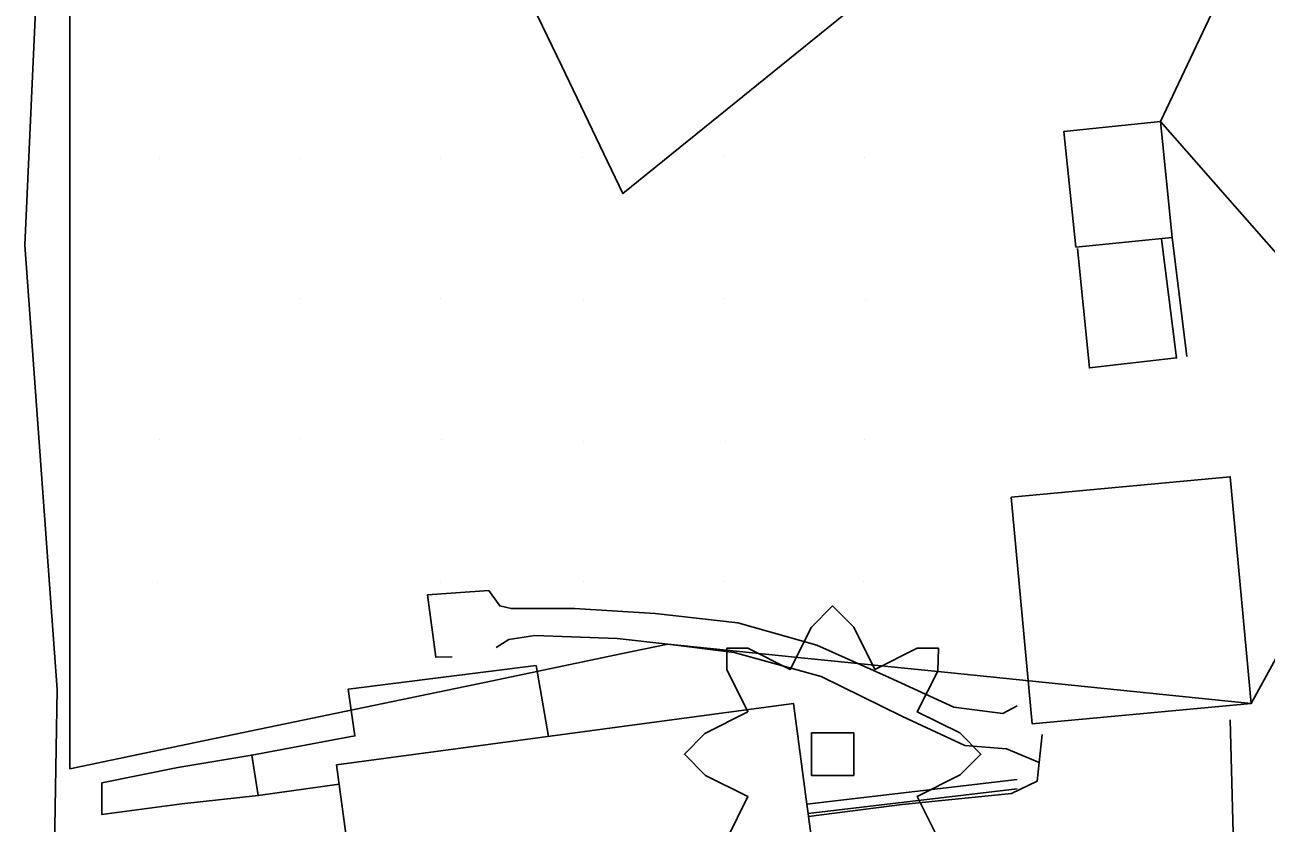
# Model space of a CAD drawing. Extents: x 1602514 to 1609837, y 863887 to 871157.
# Drawn here: x 1606489.6 to 1606621.5, y 866840.3 to 866925.1 of the extents above; entities that cross this region are included whole.
import ezdxf

# ---------------------------------------------------------------- set-up
doc = ezdxf.new("R2010")
doc.units = 0
for name, color, linetype in [('Environmental-New trees', 7, 'Continuous'), ('Survey-Buildings', 7, 'Continuous'), ('Survey-Entrances', 7, 'Continuous'), ('Survey-Misc paved surface', 7, 'Continuous'), ('Survey-Ridge Lines', 7, 'Continuous'), ('Survey-Sidewalks', 7, 'Continuous'), ('Survey-Spot dirt', 7, 'Continuous'), ('Survey-Vegetation trees', 7, 'Continuous'), ('Survey-Walls', 7, 'Continuous'), ('USER-Stair wood', 7, 'Continuous')]:
    doc.layers.add(name, color=color, linetype=linetype)

msp = doc.modelspace()

# ---------------------------------------------------------------- linework, layer by layer
at = {"layer": 'Environmental-New trees'}
msp.add_lwpolyline([(1606564.18, 866838.6), (1606566.43, 866843.1), (1606561.93, 866845.35), (1606559.68, 866847.6), (1606561.87, 866849.8), (1606566.43, 866852.11), (1606564.18, 866856.61), (1606564.18, 866858.86), (1606566.43, 866858.86), (1606570.93, 866856.61), (1606573.18, 866861.11), (1606575.43, 866863.36), (1606577.68, 866861.11), (1606579.93, 866856.61), (1606584.43, 866858.86), (1606586.68, 866858.86), (1606586.6, 866856.43), (1606584.43, 866852.11), (1606588.93, 866849.86), (1606591.18, 866847.6), (1606588.99, 866845.41), (1606584.43, 866843.1), (1606586.68, 866838.6)], dxfattribs=at)
msp.add_lwpolyline([(1606564.18, 866838.6), (1606566.43, 866843.1), (1606561.93, 866845.35), (1606559.68, 866847.6), (1606561.87, 866849.8), (1606566.43, 866852.11), (1606564.18, 866856.61), (1606564.18, 866858.86), (1606566.43, 866858.86), (1606570.93, 866856.61), (1606573.18, 866861.11), (1606575.43, 866863.36), (1606577.68, 866861.11), (1606579.93, 866856.61), (1606584.43, 866858.86), (1606586.68, 866858.86), (1606586.6, 866856.43), (1606584.43, 866852.11), (1606588.93, 866849.86), (1606591.18, 866847.6), (1606588.99, 866845.41), (1606584.43, 866843.1), (1606586.68, 866838.6)], dxfattribs=at)
msp.add_lwpolyline([(1606573.18, 866849.86), (1606577.68, 866849.86), (1606577.68, 866845.35), (1606573.18, 866845.35)], close=True, dxfattribs=at)
msp.add_lwpolyline([(1606573.18, 866849.86), (1606577.68, 866849.86), (1606577.68, 866845.35), (1606573.18, 866845.35)], close=True, dxfattribs=at)
at = {"layer": 'Survey-Buildings'}
for points in [[(1606601.26, 866901.43), (1606600, 866913.74), (1606610.25, 866914.79), (1606611.51, 866902.48), (1606611.51, 866902.48), (1606601.26, 866901.43)], [(1606601.26, 866901.43), (1606600, 866913.74), (1606610.25, 866914.79), (1606611.51, 866902.48), (1606611.51, 866902.48), (1606601.26, 866901.43)], [(1606594.4, 866874.9), (1606596.64, 866850.83), (1606619.91, 866853), (1606617.67, 866877.07), (1606594.4, 866874.9)], [(1606594.4, 866874.9), (1606596.64, 866850.83), (1606619.91, 866853), (1606617.67, 866877.07), (1606594.4, 866874.9)], [(1606522.73, 866846.47), (1606571.27, 866853), (1606572.7, 866842.31), (1606572.83, 866841.32), (1606572.87, 866840.98), (1606574.82, 866826.69), (1606575.01, 866825.19), (1606575.11, 866824.44), (1606575.32, 866822.92), (1606562.61, 866821.21), (1606562.73, 866820.36), (1606534.83, 866816.6), (1606534.72, 866817.46), (1606526.78, 866816.39), (1606522.73, 866846.47)], [(1606522.73, 866846.47), (1606571.27, 866853), (1606572.7, 866842.31), (1606572.83, 866841.32), (1606572.87, 866840.98), (1606574.82, 866826.69), (1606575.01, 866825.19), (1606575.11, 866824.44), (1606575.32, 866822.92), (1606562.61, 866821.21), (1606562.73, 866820.36), (1606534.83, 866816.6), (1606534.72, 866817.46), (1606526.78, 866816.39), (1606522.73, 866846.47)]]:
    msp.add_lwpolyline(points, dxfattribs=at)
at = {"layer": 'Survey-Entrances'}
for points in [[(1606489.61, 866901.67), (1606491.38, 866940.67), (1606493.5, 866989.86), (1606492.5, 867015.72), (1606490.65, 867029.71), (1606494.28, 867045.76), (1606504.2, 867058.76), (1606512.41, 867069.52), (1606530.05, 867082.64), (1606547.65, 867095.7), (1606562.81, 867110.84), (1606575.73, 867126.82), (1606587.76, 867146.76), (1606597.91, 867167.88), (1606614.2, 867185.95)], [(1606489.61, 866901.67), (1606491.38, 866940.67), (1606493.5, 866989.86), (1606492.5, 867015.72), (1606490.65, 867029.71), (1606494.28, 867045.76), (1606504.2, 867058.76), (1606512.41, 867069.52), (1606530.05, 867082.64), (1606547.65, 867095.7), (1606562.81, 867110.84), (1606575.73, 867126.82), (1606587.76, 867146.76), (1606597.91, 867167.88), (1606614.2, 867185.95)], [(1606489.61, 866901.67), (1606493.03, 866854.48), (1606492.36, 866814.81), (1606491.5, 866757.62), (1606492.05, 866737.64), (1606503.37, 866731.6)], [(1606489.61, 866901.67), (1606493.03, 866854.48), (1606492.36, 866814.81), (1606491.5, 866757.62), (1606492.05, 866737.64), (1606503.37, 866731.6)], [(1606626.63, 866752.32), (1606621.86, 866763.53), (1606619.31, 866772.54), (1606617.76, 866790.84), (1606618.46, 866821.84), (1606617.67, 866851.25)], [(1606626.63, 866752.32), (1606621.86, 866763.53), (1606619.31, 866772.54), (1606617.76, 866790.84), (1606618.46, 866821.84), (1606617.67, 866851.25)], [(1606597.69, 866849.71), (1606597.18, 866844.76), (1606594.42, 866843.44), (1606582.82, 866842.28), (1606572.87, 866840.98)], [(1606597.69, 866849.71), (1606597.18, 866844.76), (1606594.42, 866843.44), (1606582.82, 866842.28), (1606572.87, 866840.98)]]:
    msp.add_lwpolyline(points, dxfattribs=at)
at = {"layer": 'Survey-Misc paved surface'}
msp.add_lwpolyline([(1606601.46, 866901.32), (1606602.71, 866888.63), (1606611.98, 866889.68), (1606610.37, 866902.29)], dxfattribs=at)
msp.add_lwpolyline([(1606601.46, 866901.32), (1606602.71, 866888.63), (1606611.98, 866889.68), (1606610.37, 866902.29)], dxfattribs=at)
at = {"layer": 'Survey-Ridge Lines'}
msp.add_lwpolyline([(1606611.5, 866902.46), (1606612.25, 866896.44), (1606613.05, 866889.83)], dxfattribs=at)
msp.add_lwpolyline([(1606611.5, 866902.46), (1606612.25, 866896.44), (1606613.05, 866889.83)], dxfattribs=at)
at = {"layer": 'Survey-Sidewalks'}
for points in [[(1606595.05, 866852.73), (1606593.53, 866851.92), (1606588.3, 866852.61), (1606581.44, 866855.75), (1606573.77, 866859.18), (1606565.35, 866861.56), (1606556.57, 866862.55), (1606548.02, 866863.07), (1606541.28, 866863.07), (1606540.06, 866863.36), (1606538.9, 866864.99), (1606532.39, 866864.53), (1606533.26, 866857.9), (1606535.01, 866857.96)], [(1606595.05, 866852.73), (1606593.53, 866851.92), (1606588.3, 866852.61), (1606581.44, 866855.75), (1606573.77, 866859.18), (1606565.35, 866861.56), (1606556.57, 866862.55), (1606548.02, 866863.07), (1606541.28, 866863.07), (1606540.06, 866863.36), (1606538.9, 866864.99), (1606532.39, 866864.53), (1606533.26, 866857.9), (1606535.01, 866857.96)], [(1606597.38, 866846.74), (1606593.91, 866848.17), (1606589.49, 866848.52), (1606582.87, 866851.6), (1606574.21, 866855.84), (1606564.96, 866858.4), (1606557.91, 866859.28), (1606552.53, 866859.89), (1606543.81, 866860.2), (1606541.02, 866859.79), (1606539.68, 866858.92)], [(1606597.38, 866846.74), (1606593.91, 866848.17), (1606589.49, 866848.52), (1606582.87, 866851.6), (1606574.21, 866855.84), (1606564.96, 866858.4), (1606557.91, 866859.28), (1606552.53, 866859.89), (1606543.81, 866860.2), (1606541.02, 866859.79), (1606539.68, 866858.92)], [(1606497.78, 866841.2), (1606506.27, 866842.34), (1606514.4, 866843.22), (1606513.71, 866847.52), (1606505.86, 866846.18), (1606497.78, 866844.55), (1606497.78, 866841.2)], [(1606497.78, 866841.2), (1606506.27, 866842.34), (1606514.4, 866843.22), (1606513.71, 866847.52), (1606505.86, 866846.18), (1606497.78, 866844.55), (1606497.78, 866841.2)]]:
    msp.add_lwpolyline(points, dxfattribs=at)
at = {"layer": 'Survey-Spot dirt'}
for p, q in [((1606503.95, 866910.88), (1606503.95, 866910.88)), ((1606503.95, 866910.88), (1606503.95, 866910.88)), ((1606518.83, 866910.81), (1606518.83, 866910.81)), ((1606518.83, 866910.81), (1606518.83, 866910.81)), ((1606533.8, 866910.85), (1606533.8, 866910.85)), ((1606533.8, 866910.85), (1606533.8, 866910.85)), ((1606548.88, 866910.95), (1606548.88, 866910.95)), ((1606548.88, 866910.95), (1606548.88, 866910.95)), ((1606563.9, 866911.02), (1606563.9, 866911.02)), ((1606563.9, 866911.02), (1606563.9, 866911.02)), ((1606578.82, 866911.01), (1606578.82, 866911.01)), ((1606578.82, 866911.01), (1606578.82, 866911.01)), ((1606518.76, 866896.03), (1606518.76, 866896.03)), ((1606518.76, 866896.03), (1606518.76, 866896.03)), ((1606533.78, 866896.04), (1606533.78, 866896.04)), ((1606533.78, 866896.04), (1606533.78, 866896.04)), ((1606548.92, 866895.92), (1606548.92, 866895.92)), ((1606548.92, 866895.92), (1606548.92, 866895.92)), ((1606563.97, 866895.97), (1606563.97, 866895.97)), ((1606563.97, 866895.97), (1606563.97, 866895.97)), ((1606578.9, 866895.89), (1606578.9, 866895.89)), ((1606578.9, 866895.89), (1606578.9, 866895.89)), ((1606503.91, 866880.99), (1606503.91, 866880.99)), ((1606503.91, 866880.99), (1606503.91, 866880.99)), ((1606518.86, 866881.1), (1606518.86, 866881.1)), ((1606518.86, 866881.1), (1606518.86, 866881.1)), ((1606533.85, 866881.03), (1606533.85, 866881.03)), ((1606533.85, 866881.03), (1606533.85, 866881.03)), ((1606548.94, 866880.82), (1606548.94, 866880.82)), ((1606548.94, 866880.82), (1606548.94, 866880.82)), ((1606564.01, 866880.76), (1606564.01, 866880.76)), ((1606564.01, 866880.76), (1606564.01, 866880.76)), ((1606578.78, 866881.07), (1606578.78, 866881.07)), ((1606578.78, 866881.07), (1606578.78, 866881.07)), ((1606503.73, 866865.87), (1606503.73, 866865.87)), ((1606503.73, 866865.87), (1606503.73, 866865.87)), ((1606518.73, 866865.91), (1606518.73, 866865.91)), ((1606518.73, 866865.91), (1606518.73, 866865.91)), ((1606533.78, 866865.81), (1606533.78, 866865.81)), ((1606533.78, 866865.81), (1606533.78, 866865.81)), ((1606549.01, 866865.92), (1606549.01, 866865.92)), ((1606549.01, 866865.92), (1606549.01, 866865.92)), ((1606563.94, 866865.97), (1606563.94, 866865.97)), ((1606563.94, 866865.97), (1606563.94, 866865.97)), ((1606578.73, 866865.97), (1606578.73, 866865.97)), ((1606578.73, 866865.97), (1606578.73, 866865.97)), ((1606504.21, 866850.63), (1606504.21, 866850.63)), ((1606504.21, 866850.63), (1606504.21, 866850.63))]:
    msp.add_line(p, q, dxfattribs=at)
at = {"layer": 'Survey-Vegetation trees'}
for points in [[(1606627.23, 866895.5), (1606617.37, 866906.7), (1606610.25, 866914.79), (1606616.65, 866928.27), (1606623.05, 866941.75)], [(1606627.23, 866895.5), (1606617.37, 866906.7), (1606610.25, 866914.79), (1606616.65, 866928.27), (1606623.05, 866941.75)], [(1606494.4, 866934.18), (1606494.4, 866919.18), (1606494.4, 866904.18), (1606494.4, 866889.18), (1606494.4, 866874.18), (1606494.4, 866859.18), (1606494.4, 866846.06), (1606509.08, 866849.12), (1606523.76, 866852.17), (1606538.44, 866855.23), (1606553.12, 866858.29), (1606557.91, 866859.28), (1606572.79, 866857.78), (1606587.68, 866856.27), (1606602.56, 866854.76), (1606617.45, 866853.25), (1606619.91, 866853), (1606627.08, 866866.07)], [(1606494.4, 866934.18), (1606494.4, 866919.18), (1606494.4, 866904.18), (1606494.4, 866889.18), (1606494.4, 866874.18), (1606494.4, 866859.18), (1606494.4, 866846.06), (1606509.08, 866849.12), (1606523.76, 866852.17), (1606538.44, 866855.23), (1606553.12, 866858.29), (1606557.91, 866859.28), (1606572.79, 866857.78), (1606587.68, 866856.27), (1606602.56, 866854.76), (1606617.45, 866853.25), (1606619.91, 866853), (1606627.08, 866866.07)], [(1606582.53, 866930.92), (1606570.87, 866921.48), (1606559.22, 866912.05), (1606553.15, 866907.14), (1606546.65, 866920.66), (1606541.5, 866931.38)], [(1606582.53, 866930.92), (1606570.87, 866921.48), (1606559.22, 866912.05), (1606553.15, 866907.14), (1606546.65, 866920.66), (1606541.5, 866931.38)]]:
    msp.add_lwpolyline(points, dxfattribs=at)
at = {"layer": 'Survey-Walls'}
for p, q in [((1606572.7, 866842.31), (1606595.05, 866844.93)), ((1606572.7, 866842.31), (1606595.05, 866844.93)), ((1606572.83, 866841.32), (1606595.05, 866843.93)), ((1606572.83, 866841.32), (1606595.05, 866843.93))]:
    msp.add_line(p, q, dxfattribs=at)
at = {"layer": 'USER-Stair wood'}
msp.add_lwpolyline([(1606545.23, 866849.5), (1606543.92, 866857.01), (1606523.96, 866854.53), (1606524.67, 866849.55), (1606513.71, 866847.52), (1606514.4, 866843.22), (1606523, 866844.43)], dxfattribs=at)
msp.add_lwpolyline([(1606545.23, 866849.5), (1606543.92, 866857.01), (1606523.96, 866854.53), (1606524.67, 866849.55), (1606513.71, 866847.52), (1606514.4, 866843.22), (1606523, 866844.43)], dxfattribs=at)

doc.saveas('drawing.dxf')
